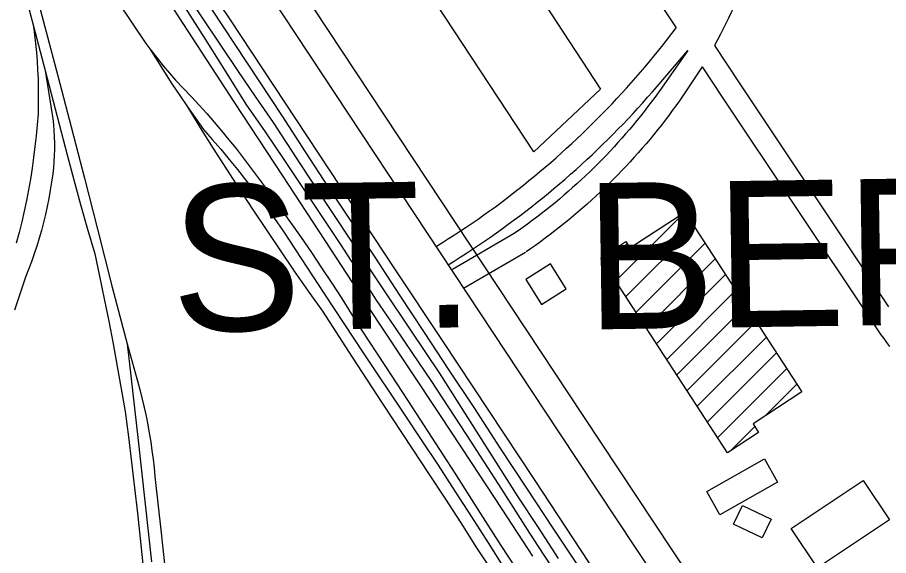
# Model space of a CAD drawing. Extents: x 3677843 to 3715951, y 511991 to 537744.
# Drawn here: x 3703681 to 3704872, y 530562 to 531298 of the extents above; entities that cross this region are included whole.
import ezdxf

# ---------------------------------------------------------------- set-up
doc = ezdxf.new("R2010")
doc.units = 0
for name, color, linetype in [('V-BLDG-OTLN', 7, 'Continuous'), ('V-RAIL-TRAK', 7, 'Continuous'), ('V-ROAD-CNTR', 7, 'Continuous'), ('V-TOPO-GNAM-IDEN', 7, 'Continuous')]:
    doc.layers.add(name, color=color, linetype=linetype)

msp = doc.modelspace()

# ---------------------------------------------------------------- linework, layer by layer
at = {"layer": 'V-BLDG-OTLN'}
for p, q in [((3704499.1, 530937.6), (3704593.5, 531031.9)), ((3704513.1, 530916.2), (3704607.5, 531010.5)), ((3704485.2, 530959), (3704514.9, 530988.7)), ((3704527, 530894.8), (3704621.4, 530989.1)), ((3704541, 530873.4), (3704635.3, 530967.7)), ((3704554.9, 530851.9), (3704649.3, 530946.3)), ((3704568.9, 530830.5), (3704663.2, 530924.9)), ((3704582.8, 530809.1), (3704677.2, 530903.5)), ((3704596.8, 530787.7), (3704691.1, 530882.1)), ((3704610.7, 530766.3), (3704705.1, 530860.7)), ((3704624.7, 530744.9), (3704719, 530839.3)), ((3704638.6, 530723.5), (3704733, 530817.9)), ((3704704, 530753.5), (3704746.9, 530796.4)), ((3704655.5, 530705), (3704689.3, 530738.8))]:
    msp.add_line(p, q, dxfattribs=at)
for points in [[(3704387.1, 531114.2), (3704253.5, 531317.2), (3704359.8, 531381.2), (3704478.4, 531199.8)], [(3704593.5, 531031.9), (3704753.8, 530785.9), (3704686.9, 530742.4), (3704694.6, 530730.5), (3704652.1, 530702.8), (3704478.7, 530969), (3704513.1, 530991.5), (3704518.5, 530983.1)], [(3704431.2, 530927.1), (3704409.8, 530960.9), (3704376, 530939.5), (3704397.4, 530905.7)], [(3704623.5, 530649.8), (3704702.4, 530694.5), (3704720.4, 530662.6), (3704641.5, 530617.9)], [(3704873.5, 530611.1), (3704775.2, 530545.3), (3704739.1, 530599.2), (3704837.5, 530665)], [(3704699.3, 530586.5), (3704660.3, 530605.2), (3704672.5, 530630.7), (3704711.6, 530611.9)]]:
    msp.add_lwpolyline(points, close=True, dxfattribs=at)
at = {"layer": 'V-RAIL-TRAK'}
for points in [[(3703536.6, 531931.5), (3703567.3, 531885.2), (3703597.9, 531838.7), (3703616.8, 531809.7), (3703658.4, 531745.3), (3703689.3, 531698.6), (3703720, 531651.8), (3703750.5, 531604.9), (3703780.8, 531557.8), (3703913.5, 531359.2), (3704043.1, 531162.8), (3704074.5, 531114.4), (3704106.1, 531066.1), (3704137.9, 531018), (3704169.9, 530970), (3704203.3, 530918.4), (3704237, 530867), (3704270.8, 530815.7), (3704305, 530764.6), (3704340.8, 530709.6), (3704376.9, 530654.6), (3704413.1, 530599.8), (3704449.5, 530545.1)], [(3703680.3, 531736.1), (3703692, 531718), (3703802, 531552.4), (3703843.9, 531488.1), (3703886, 531423.9), (3703928.3, 531359.9), (3703970.8, 531295.9), (3704198.4, 530951.7), (3704261.9, 530856.2), (3704325.2, 530760.6), (3704388.4, 530664.9), (3704451.3, 530569.1), (3704556.3, 530409.7)], [(3703778.9, 531378.2), (3703856.6, 531262.1), (3703862, 531255), (3703872.3, 531241.7), (3703880.4, 531231.7), (3703888.7, 531221.8), (3703897.2, 531212), (3703908.1, 531200.8), (3703918.8, 531189.5), (3703929.4, 531178), (3703939.8, 531166.4), (3703950, 531154.7), (3703960.1, 531142.8), (3703970.1, 531130.8), (3703979.9, 531118.7), (3703995.1, 531098.8), (3704010.2, 531078.7), (3704025.1, 531058.5), (3704039.9, 531038.2), (3704054.4, 531017.8), (3704068.8, 530997.2), (3704082.9, 530976.5), (3704096.9, 530955.6), (3704110.7, 530934.7), (3704124.4, 530913.6), (3704137.8, 530892.4), (3704151, 530871.1), (3704183.3, 530822.2), (3704215.4, 530773.2), (3704247.3, 530724), (3704279, 530674.7), (3704310.5, 530625.3), (3704341.8, 530575.8), (3704381.3, 530516.4)], [(3703844.4, 531386.6), (3703977.6, 531181.3), (3704043.4, 531081.4), (3704108.9, 530981.3), (3704174.3, 530881.1), (3704216.8, 530817.4), (3704259.2, 530753.6), (3704301.5, 530689.6), (3704343.5, 530625.6), (3704385.4, 530561.4)], [(3703679.9, 531376.8), (3703686.5, 531348.5), (3703702.8, 531286.2), (3703718.7, 531225.4), (3703749, 531109.9), (3703758.1, 531076), (3703767.4, 531042.2), (3703776.9, 531008.3), (3703786.6, 530974.6), (3703793.2, 530944), (3703799.6, 530913.3), (3703805.7, 530882.5), (3703811.7, 530851.7), (3703817.4, 530820.9), (3703822.9, 530790.1), (3703828.1, 530759.1), (3703832.7, 530724.5), (3703837, 530689.7), (3703841.2, 530655), (3703845.1, 530620.2), (3703848.9, 530585.4), (3703852.4, 530550.6)], [(3703704.3, 531338.7), (3703720.3, 531278.4), (3703736.1, 531218.1), (3703754.5, 531148.3), (3703772.7, 531078.4), (3703790.6, 531008.5), (3703800.4, 530968.8), (3703810.5, 530929.2), (3703820.9, 530889.6), (3703831, 530851.9), (3703842.3, 530810.6), (3703845.6, 530799.2), (3703848.7, 530787.6), (3703851.6, 530776.1), (3703854.3, 530764.5), (3703856.8, 530752.8), (3703859.2, 530741.1), (3703861.3, 530729.4), (3703863.2, 530717.6), (3703864.9, 530705.8), (3703866.5, 530694), (3703867.8, 530682.1), (3703868.9, 530670.3), (3703877.3, 530593.5), (3703885.6, 530516.6)], [(3704420.8, 530558.4), (3704393.3, 530600.4), (3704365.9, 530642.6), (3704338.8, 530684.8), (3704311.8, 530727.1), (3704284.9, 530769.6), (3704258.3, 530812.1), (3704220, 530868.8), (3704181.9, 530925.6), (3704144, 530982.6), (3704106.2, 531039.6), (3704068.7, 531096.8), (3704031.3, 531154.1), (3704006.7, 531189.8), (3703982.2, 531225.5), (3703958, 531261.4), (3703933.9, 531297.4), (3703910.1, 531333.5)], [(3703909.4, 531312.2), (3703937.6, 531268.1), (3703965.6, 531223.8), (3703993.4, 531179.5), (3704019.5, 531141.6), (3704045.4, 531103.6), (3704071, 531065.4), (3704096.4, 531027.1), (3704121.7, 530988.7), (3704146.7, 530950.1), (3704171.5, 530911.4), (3704196.5, 530874.9), (3704221.4, 530838.3), (3704246.1, 530801.5), (3704270.6, 530764.6), (3704294.8, 530727.6), (3704318.9, 530690.4), (3704342.7, 530653.1), (3704361.9, 530622.9), (3704381.2, 530592.9), (3704400.7, 530562.9), (3704420.4, 530533.1)], [(3703702.8, 531286.2), (3703704.4, 531274.2), (3703705.7, 531262.2), (3703706.9, 531250.2), (3703707.8, 531238.2), (3703708.6, 531226.2), (3703709.1, 531214.1), (3703709.4, 531202), (3703709.5, 531190), (3703709.4, 531177.9), (3703709.1, 531165.8), (3703708, 531151), (3703706.5, 531136.1), (3703704.9, 531121.3), (3703703, 531106.4), (3703700.9, 531091.7), (3703698.6, 531076.9), (3703696.1, 531062.2), (3703693.3, 531047.6), (3703690.3, 531032.9), (3703687, 531018.4), (3703683.1, 531003.9), (3703679, 530989.5)], [(3703862, 531255), (3703871.9, 531238.9), (3703882, 531222.9), (3703892.3, 531207), (3703902.8, 531191.2), (3703913.5, 531175.6), (3703924.4, 531160.1), (3703935.4, 531144.7), (3703947.2, 531131.2), (3703958.9, 531117.7), (3703970.4, 531103.9), (3703981.7, 531090.1), (3703992.8, 531076.1), (3704003.7, 531061.9), (3704014.5, 531047.6), (3704025.1, 531033.2), (3704035.5, 531018.6), (3704045.7, 531004), (3704100.1, 530921), (3704154.8, 530838.1), (3704209.7, 530755.4), (3704233, 530720.6), (3704256.2, 530685.6), (3704279.2, 530650.4), (3704302, 530615.2), (3704324.6, 530579.8), (3704347, 530544.3)], [(3703718.7, 531225.4), (3703728.1, 531168.1), (3703729.2, 531159.7), (3703730.1, 531151.3), (3703730.7, 531142.9), (3703731.2, 531134.5), (3703731.4, 531126), (3703731.4, 531117.6), (3703731.2, 531109.1), (3703730.8, 531100.7), (3703730.1, 531092.3), (3703729.2, 531083.9), (3703727.7, 531072.7), (3703725.9, 531061.6), (3703723.9, 531050.6), (3703721.7, 531039.6), (3703719.3, 531028.6), (3703716.6, 531017.7), (3703713.7, 531006.8), (3703710.6, 530996), (3703707.3, 530985.3), (3703703.7, 530974.6), (3703700, 530964), (3703696, 530953.5), (3703691.9, 530943), (3703687.1, 530927.9), (3703682.1, 530912.9), (3703676.9, 530897.9)], [(3703913.5, 531175.6), (3703931, 531147.1), (3703948.8, 531118.7), (3703966.7, 531090.4), (3703984.9, 531062.3), (3704003.2, 531034.3), (3704021.8, 531006.5), (3704040.5, 530978.7), (3704059.4, 530951.1), (3704078.6, 530923.7), (3704097.9, 530896.3), (3704138.8, 530833.4), (3704179.9, 530770.6), (3704221.1, 530707.9), (3704243.3, 530674.4), (3704265.3, 530640.7), (3704287.1, 530606.9), (3704308.6, 530573), (3704355.8, 530502.7)], [(3703831, 530851.9), (3703836.1, 530807.8), (3703841.1, 530763.7), (3703845.9, 530719.5), (3703864.2, 530553.6)]]:
    msp.add_lwpolyline(points, dxfattribs=at)
at = {"layer": 'V-ROAD-CNTR'}
for points in [[(3705389.3, 529340.5), (3705089.3, 529796.5), (3704454.4, 530753.7), (3703970.2, 531486.5), (3703583.3, 532071.9)], [(3705355.9, 529318.5), (3705055.9, 529774.4), (3704421.1, 530731.6), (3703936.9, 531464.5), (3703549.9, 532049.8)], [(3704132, 531980), (3704277.9, 531742.3), (3704581.9, 531283.9)], [(3704700, 531412.5), (3704694.4, 531395.9), (3704691.7, 531388.2), (3704689, 531380.4), (3704686.1, 531372.7), (3704683.2, 531365), (3704680.2, 531357.3), (3704677.1, 531349.7), (3704673.9, 531342), (3704670.7, 531334.5), (3704667.4, 531326.9), (3704664, 531319.4), (3704660.6, 531311.9), (3704657.1, 531304.5), (3704653.5, 531297.1), (3704649.8, 531289.7), (3704646, 531282.4), (3704642.2, 531275.1), (3704634, 531259.7)], [(3704254, 530985.2), (3704262.3, 530990.3), (3704270.5, 530995.5), (3704278.7, 531000.7), (3704286.8, 531006), (3704294.8, 531011.4), (3704302.9, 531016.8), (3704310.8, 531022.3), (3704318.8, 531027.9), (3704326.6, 531033.5), (3704334.5, 531039.2), (3704342.3, 531045), (3704350, 531050.8), (3704357.7, 531056.7), (3704365.4, 531062.7), (3704373, 531068.7), (3704380.5, 531074.8), (3704388, 531080.9), (3704395.4, 531087.1), (3704402.8, 531093.4), (3704410.2, 531099.7), (3704417.5, 531106), (3704424.7, 531112.5), (3704431.9, 531119), (3704439.1, 531125.5), (3704446.1, 531132.1), (3704453.2, 531138.8), (3704460.1, 531145.5), (3704467.1, 531152.3), (3704473.9, 531159.2), (3704480.7, 531166.1), (3704487.5, 531173), (3704494.2, 531180), (3704500.8, 531187.1), (3704507.4, 531194.2), (3704513.9, 531201.4), (3704520.4, 531208.6), (3704526.8, 531215.8), (3704533.1, 531223.2), (3704539.4, 531230.5), (3704545.6, 531238), (3704551.8, 531245.4), (3704557.9, 531253), (3704563.9, 531260.6), (3704569.9, 531268.2), (3704575.8, 531275.8), (3704581.9, 531283.9)], [(3704634, 531259.7), (3704669.8, 531205.7), (3704872.2, 530902.4)], [(3704269.9, 530959.7), (3704278.2, 530964.9), (3704286.6, 530970.2), (3704295, 530975.6), (3704303.3, 530981), (3704311.6, 530986.5), (3704319.8, 530992.1), (3704328, 530997.7), (3704336.1, 531003.4), (3704344.2, 531009.2), (3704352.2, 531015.1), (3704360.2, 531021), (3704368.1, 531026.9), (3704376, 531033), (3704383.9, 531039.1), (3704391.7, 531045.2), (3704399.4, 531051.5), (3704407.1, 531057.8), (3704414.7, 531064.1), (3704422.3, 531070.5), (3704429.8, 531077), (3704437.3, 531083.5), (3704444.8, 531090.1), (3704452.1, 531096.8), (3704459.4, 531103.5), (3704466.7, 531110.3), (3704473.9, 531117.1), (3704481.1, 531124), (3704488.2, 531131), (3704495.2, 531138), (3704502.2, 531145.1), (3704509.1, 531152.2), (3704516, 531159.4), (3704522.8, 531166.6), (3704529.5, 531173.9), (3704536.2, 531181.3), (3704542.8, 531188.7), (3704549.4, 531196.1), (3704555.9, 531203.6), (3704597.7, 531252.7)], [(3704597.7, 531252.7), (3704561.7, 531201.2), (3704557, 531194.7), (3704552.4, 531188.3), (3704547.6, 531181.9), (3704542.8, 531175.6), (3704537.9, 531169.3), (3704533, 531163.1), (3704528, 531156.9), (3704523, 531150.8), (3704517.9, 531144.7), (3704512.7, 531138.7), (3704507.5, 531132.7), (3704502.2, 531126.8), (3704496.8, 531120.9), (3704491.4, 531115.1), (3704485.9, 531109.3), (3704480.4, 531103.6), (3704474.8, 531098), (3704469.2, 531092.4), (3704463.5, 531086.8), (3704457.8, 531081.4), (3704452, 531075.9), (3704446.1, 531070.6), (3704440.2, 531065.2), (3704434.3, 531060), (3704428.3, 531054.8), (3704422.2, 531049.7), (3704416.1, 531044.6), (3704409.9, 531039.6), (3704403.7, 531034.6), (3704397.5, 531029.7), (3704391.2, 531024.9), (3704384.8, 531020.1), (3704378.4, 531015.4), (3704372, 531010.8), (3704365.5, 531006.2), (3704359.5, 531002)], [(3704617.3, 531230.5), (3704600.1, 531204.3), (3704595.5, 531197.4), (3704590.9, 531190.6), (3704586.2, 531183.9), (3704581.4, 531177.2), (3704576.5, 531170.5), (3704571.6, 531163.9), (3704566.6, 531157.3), (3704561.6, 531150.8), (3704556.4, 531144.4), (3704551.3, 531138), (3704546, 531131.6), (3704540.7, 531125.3), (3704535.4, 531119), (3704529.9, 531112.8), (3704524.4, 531106.7), (3704518.9, 531100.6), (3704513.3, 531094.6), (3704507.6, 531088.6), (3704501.9, 531082.7), (3704496.1, 531076.8), (3704490.2, 531071), (3704484.3, 531065.3), (3704478.4, 531059.6), (3704472.4, 531053.9), (3704466.3, 531048.4), (3704460.2, 531042.8), (3704454, 531037.4), (3704447.8, 531032), (3704441.5, 531026.7), (3704435.2, 531021.4), (3704428.8, 531016.2), (3704422.3, 531011.1), (3704415.8, 531006), (3704409.3, 531001), (3704402.7, 530996), (3704396.1, 530991.1), (3704389.4, 530986.3), (3704382.7, 530981.6), (3704376.5, 530977.4)], [(3704617.3, 531230.5), (3704644.8, 531189), (3704847.3, 530885.7)], [(3704360.4, 531002.6), (3704275.7, 530953.2)], [(3704375.6, 530976.7), (3704290.8, 530927.3)], [(3704847.1, 530885.9), (3704850.7, 530880.4), (3704854.3, 530874.9), (3704858, 530869.5), (3704861.8, 530864.1), (3704865.7, 530858.8), (3704869.6, 530853.5), (3704873.6, 530848.2)]]:
    msp.add_lwpolyline(points, dxfattribs=at)

# ---------------------------------------------------------------- texts
at = {"layer": 'V-TOPO-GNAM-IDEN'}
for s, p in [('BERNARD', (3704458.1, 530871.2)), ('ST.', (3703892.1, 530868.4))]:
    msp.add_text(s, height=200, rotation=0.8443, dxfattribs=at).set_placement(p)

doc.saveas('drawing.dxf')
